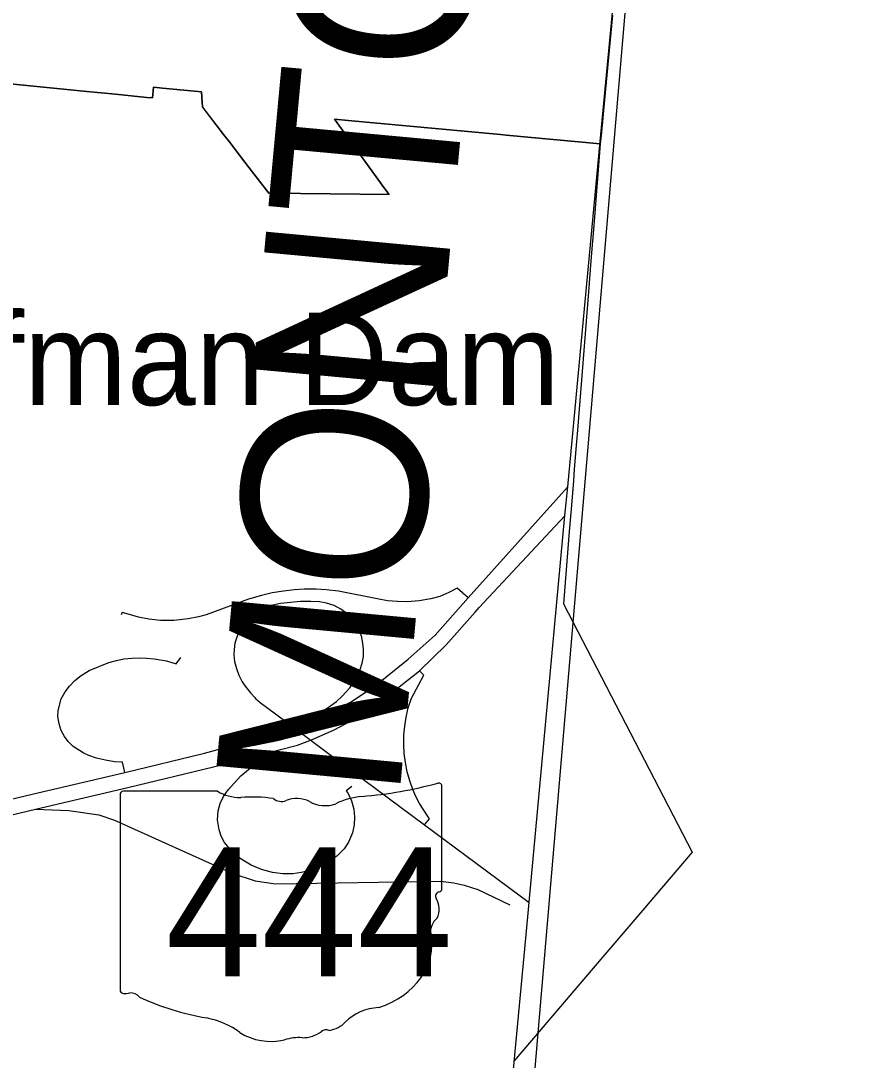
# Model space of a CAD drawing. Extents: x 0 to 34, y 0 to 22.
# Drawn here: x 5.6892 to 5.7635, y 15.3718 to 15.4621 of the extents above; entities that cross this region are included whole.
import ezdxf

# ---------------------------------------------------------------- set-up
doc = ezdxf.new("R2010")
doc.units = 0
for name, color, linetype in [('GM_X_Corporation', 7, 'Continuous'), ('GM_X_County', 7, 'Continuous'), ('GM_X_County_Text', 7, 'Continuous'), ('GM_X_Hydro_Text', 7, 'Continuous'), ('GM_X_Interchange_Ramps', 7, 'Continuous'), ('GM_X_State_Location', 7, 'Continuous'), ('GM_X_State_Route', 7, 'Continuous'), ('GM_X_State_Shield', 7, 'Continuous'), ('SC_Scratch1', 7, 'Continuous')]:
    doc.layers.add(name, color=color, linetype=linetype)

msp = doc.modelspace()

# ---------------------------------------------------------------- linework, layer by layer
at = {"layer": 'GM_X_Corporation'}
for points in [[(5.740683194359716, 15.462578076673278), (5.740334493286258, 15.458905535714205), (5.739985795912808, 15.455233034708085), (5.739688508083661, 15.452101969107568), (5.739622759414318, 15.451409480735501), (5.731423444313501, 15.452166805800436), (5.730942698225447, 15.452212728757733), (5.72274620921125, 15.452971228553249), (5.717699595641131, 15.453438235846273), (5.7165215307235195, 15.453547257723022), (5.720895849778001, 15.44749381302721), (5.721257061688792, 15.446993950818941), (5.711000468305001, 15.447102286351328), (5.710795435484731, 15.447104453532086), (5.709101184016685, 15.449309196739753), (5.707869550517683, 15.45090315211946), (5.707451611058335, 15.451445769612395), (5.706866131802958, 15.45220589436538), (5.705021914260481, 15.454611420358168), (5.70500153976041, 15.455012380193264), (5.704955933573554, 15.45590973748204), (5.70434731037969, 15.455971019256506), (5.701560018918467, 15.456251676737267), (5.700773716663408, 15.456330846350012), (5.700693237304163, 15.45538593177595), (5.700189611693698, 15.455435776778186), (5.697468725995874, 15.455705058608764), (5.694982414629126, 15.455951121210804), (5.682499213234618, 15.457186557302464)], [(5.682499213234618, 15.457186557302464), (5.694982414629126, 15.455951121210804), (5.697468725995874, 15.455705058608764), (5.700189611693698, 15.455435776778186), (5.700693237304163, 15.45538593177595), (5.700773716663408, 15.456330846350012), (5.701560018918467, 15.456251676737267), (5.70434731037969, 15.455971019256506), (5.704955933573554, 15.45590973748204), (5.70500153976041, 15.455012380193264), (5.705022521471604, 15.454599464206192), (5.706866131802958, 15.45220589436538), (5.707451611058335, 15.451445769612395), (5.707869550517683, 15.45090315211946), (5.709097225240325, 15.44930925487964), (5.710795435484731, 15.447104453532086), (5.711000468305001, 15.447102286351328), (5.721257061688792, 15.446993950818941), (5.720895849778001, 15.44749381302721), (5.7165215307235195, 15.453547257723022), (5.717699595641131, 15.453438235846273), (5.72274620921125, 15.452971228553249), (5.730942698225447, 15.452212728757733), (5.731422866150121, 15.452168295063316), (5.739622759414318, 15.451409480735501), (5.73908362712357, 15.44466588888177), (5.738809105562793, 15.441232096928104), (5.738594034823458, 15.438541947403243), (5.7376336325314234, 15.426529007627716), (5.737553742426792, 15.425529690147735), (5.737361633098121, 15.423126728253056), (5.737280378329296, 15.422110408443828), (5.737110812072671, 15.419989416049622), (5.737082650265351, 15.419637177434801), (5.736928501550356, 15.417709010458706), (5.736410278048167, 15.411426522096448), (5.747620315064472, 15.389840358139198), (5.7426115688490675, 15.38398138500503), (5.739848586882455, 15.38074938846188), (5.732122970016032, 15.37171234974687)]]:
    msp.add_lwpolyline(points, dxfattribs=at)
at = {"layer": 'GM_X_County'}
msp.add_lwpolyline([(5.742473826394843, 15.481978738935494), (5.7395756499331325, 15.451618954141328), (5.73675827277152, 15.421595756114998), (5.736509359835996, 15.419103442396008), (5.733403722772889, 15.38550465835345), (5.73328295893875, 15.384217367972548), (5.731526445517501, 15.36541244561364), (5.733172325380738, 15.365237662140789), (5.733048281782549, 15.358869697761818), (5.732958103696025, 15.357851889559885), (5.732521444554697, 15.353001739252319), (5.731243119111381, 15.33860263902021), (5.73107331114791, 15.336594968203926), (5.730555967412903, 15.33106504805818), (5.730482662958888, 15.330278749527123), (5.730459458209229, 15.330030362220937), (5.730096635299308, 15.326179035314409), (5.7300438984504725, 15.325618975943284), (5.729848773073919, 15.323627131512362), (5.729784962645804, 15.32279653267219), (5.729643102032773, 15.320949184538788), (5.729582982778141, 15.319985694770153), (5.729469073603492, 15.31584853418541)], dxfattribs=at)
at = {"layer": 'GM_X_Interchange_Ramps'}
for points in [[(5.72812955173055, 15.411942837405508), (5.727175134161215, 15.41279262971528), (5.726455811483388, 15.412404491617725), (5.72566001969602, 15.412056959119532), (5.72488743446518, 15.411841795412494), (5.723863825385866, 15.411670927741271), (5.722823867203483, 15.411597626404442), (5.721991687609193, 15.411609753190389), (5.72110360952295, 15.411692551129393), (5.720206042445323, 15.411850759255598), (5.716857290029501, 15.412535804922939), (5.715798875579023, 15.412651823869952), (5.714911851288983, 15.412698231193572), (5.713862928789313, 15.412693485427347), (5.71303180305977, 15.412643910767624), (5.71206198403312, 15.412534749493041), (5.711092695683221, 15.412368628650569), (5.71016559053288, 15.412155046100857), (5.709038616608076, 15.411820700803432), (5.705339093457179, 15.410478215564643), (5.70468100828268, 15.410297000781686), (5.703784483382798, 15.410115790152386), (5.702535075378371, 15.40996318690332), (5.7013715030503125, 15.409982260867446), (5.7003700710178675, 15.410087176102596), (5.699464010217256, 15.410258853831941), (5.6986803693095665, 15.410479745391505), (5.698042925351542, 15.410659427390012), (5.697957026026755, 15.410468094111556)], [(5.698263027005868, 15.396774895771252), (5.698070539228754, 15.397645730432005), (5.697387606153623, 15.39769583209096), (5.69658179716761, 15.397827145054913), (5.695820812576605, 15.398020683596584), (5.695150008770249, 15.398250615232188), (5.694654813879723, 15.398459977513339), (5.693786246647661, 15.399031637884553), (5.693353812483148, 15.399448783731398), (5.693016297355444, 15.39990020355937), (5.692750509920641, 15.400403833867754), (5.692559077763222, 15.400977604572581), (5.6924625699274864, 15.40162362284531), (5.692472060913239, 15.402161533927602), (5.692744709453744, 15.403162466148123), (5.693095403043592, 15.403764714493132), (5.693465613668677, 15.40425727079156), (5.693937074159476, 15.404753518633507), (5.694475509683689, 15.40519597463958), (5.695167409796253, 15.405624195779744), (5.69688450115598, 15.406322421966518), (5.697557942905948, 15.406505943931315), (5.698181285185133, 15.406626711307), (5.698915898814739, 15.406710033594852), (5.699529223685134, 15.406732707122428), (5.700167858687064, 15.406710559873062), (5.700825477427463, 15.406639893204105), (5.701913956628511, 15.406459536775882), (5.702749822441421, 15.406212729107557), (5.703158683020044, 15.406758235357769)], [(5.72432912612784, 15.392220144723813), (5.724775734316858, 15.392732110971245), (5.724605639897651, 15.392990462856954), (5.723893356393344, 15.39407232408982), (5.7235895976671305, 15.394669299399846), (5.723323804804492, 15.395278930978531), (5.723054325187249, 15.39603041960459), (5.722832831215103, 15.396823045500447), (5.722672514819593, 15.397620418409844), (5.72257284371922, 15.398401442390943), (5.722528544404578, 15.399203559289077), (5.722542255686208, 15.40000303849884), (5.722610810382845, 15.400779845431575), (5.722737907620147, 15.401571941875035), (5.722927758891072, 15.40237405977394), (5.7231956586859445, 15.403213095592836), (5.724273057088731, 15.405221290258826), (5.723888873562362, 15.405605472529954)], [(5.718004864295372, 15.395552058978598), (5.717537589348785, 15.39517978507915), (5.717693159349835, 15.394949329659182), (5.717995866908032, 15.394291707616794), (5.718190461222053, 15.393569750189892), (5.718257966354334, 15.39288365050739), (5.718218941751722, 15.392212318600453), (5.7180617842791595, 15.391503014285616), (5.717726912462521, 15.390711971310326), (5.717337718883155, 15.390119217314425), (5.716724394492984, 15.389478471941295), (5.715247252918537, 15.388560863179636), (5.7144788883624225, 15.388268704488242), (5.713631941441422, 15.388060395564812), (5.712875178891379, 15.387966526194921), (5.7120071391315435, 15.38796072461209), (5.711111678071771, 15.388069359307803), (5.710169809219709, 15.388316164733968), (5.709258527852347, 15.388698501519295), (5.7083947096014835, 15.389217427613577), (5.707704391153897, 15.389772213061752), (5.706956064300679, 15.390663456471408), (5.706656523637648, 15.391222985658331), (5.706467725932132, 15.391766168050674), (5.706340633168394, 15.392655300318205), (5.706397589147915, 15.393416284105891), (5.7065710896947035, 15.394063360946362), (5.706858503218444, 15.394678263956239), (5.707275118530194, 15.395262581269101), (5.708366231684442, 15.396464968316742), (5.709025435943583, 15.39703346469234), (5.709793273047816, 15.39757875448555), (5.709637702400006, 15.39814066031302)]]:
    msp.add_lwpolyline(points, dxfattribs=at)
at = {"layer": 'GM_X_State_Route'}
msp.add_line((5.72812955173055, 15.411942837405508), (5.736777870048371, 15.421550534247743), dxfattribs=at)
for points in [[(5.728731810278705, 15.410696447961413), (5.729083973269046, 15.41109304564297), (5.736528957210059, 15.419058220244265)], [(5.679778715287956, 15.392377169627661), (5.690221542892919, 15.394876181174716), (5.698263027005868, 15.396774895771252), (5.705194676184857, 15.398452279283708), (5.708801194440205, 15.3994242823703), (5.710212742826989, 15.39984393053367), (5.7117291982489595, 15.40030172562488), (5.712902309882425, 15.400645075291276), (5.714781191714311, 15.401322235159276), (5.716544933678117, 15.402179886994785), (5.717957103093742, 15.402911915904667), (5.720065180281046, 15.40430805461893), (5.722927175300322, 15.406611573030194), (5.725253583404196, 15.408703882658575), (5.72812955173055, 15.411942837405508)], [(5.7117291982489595, 15.40030172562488), (5.712830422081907, 15.400767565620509), (5.714522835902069, 15.401483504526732), (5.715883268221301, 15.402341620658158), (5.71667860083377, 15.402927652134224), (5.717180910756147, 15.403388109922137), (5.717850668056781, 15.404120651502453), (5.718352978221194, 15.404915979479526), (5.718708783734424, 15.405627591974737), (5.718918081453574, 15.40625548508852), (5.7190227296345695, 15.406841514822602), (5.719022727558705, 15.407469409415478), (5.718980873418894, 15.407971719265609), (5.71887622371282, 15.408515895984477), (5.718687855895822, 15.409080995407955), (5.718394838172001, 15.409625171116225), (5.7180181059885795, 15.410127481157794), (5.717578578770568, 15.41056700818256), (5.717055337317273, 15.410964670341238), (5.716469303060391, 15.411278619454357), (5.715820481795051, 15.41148791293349), (5.715192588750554, 15.411592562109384), (5.714460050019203, 15.411634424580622), (5.713560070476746, 15.411613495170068), (5.711822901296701, 15.411446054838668), (5.710881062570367, 15.411257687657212), (5.710106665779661, 15.410985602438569), (5.709332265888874, 15.41046235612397), (5.708809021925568, 15.409960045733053), (5.708348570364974, 15.409332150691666), (5.708034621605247, 15.40859961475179), (5.707846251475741, 15.407992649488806), (5.707783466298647, 15.407448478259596), (5.7077625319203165, 15.406988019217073), (5.707825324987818, 15.406401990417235), (5.7079927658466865, 15.405795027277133), (5.708202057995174, 15.405229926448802), (5.708474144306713, 15.404643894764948), (5.708746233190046, 15.404267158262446), (5.7092066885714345, 15.403681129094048), (5.709571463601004, 15.403268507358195)], [(5.720489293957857, 15.402942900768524), (5.721042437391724, 15.40334472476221), (5.723888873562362, 15.405605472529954), (5.726208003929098, 15.40785414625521), (5.728731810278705, 15.410696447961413)], [(5.706903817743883, 15.397478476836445), (5.709637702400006, 15.39814066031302), (5.71180030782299, 15.398751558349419), (5.713302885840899, 15.399147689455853), (5.714514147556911, 15.399595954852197), (5.716431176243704, 15.400454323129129), (5.718691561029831, 15.401636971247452), (5.720489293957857, 15.402942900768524)], [(5.709571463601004, 15.403268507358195), (5.709632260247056, 15.40319974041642), (5.710050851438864, 15.402833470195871), (5.712817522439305, 15.400777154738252)], [(5.712843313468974, 15.400757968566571), (5.715862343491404, 15.398511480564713), (5.72432912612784, 15.392220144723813), (5.733423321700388, 15.385459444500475)], [(5.690509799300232, 15.393572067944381), (5.698551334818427, 15.395470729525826), (5.705992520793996, 15.397257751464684), (5.706903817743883, 15.397478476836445)], [(5.648065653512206, 15.382718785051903), (5.648612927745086, 15.382919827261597), (5.6509583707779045, 15.383757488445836), (5.653429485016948, 15.384581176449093), (5.655439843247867, 15.385139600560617), (5.6586648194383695, 15.38593539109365), (5.661694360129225, 15.386661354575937), (5.669540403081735, 15.388574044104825), (5.680067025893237, 15.391073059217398), (5.690509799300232, 15.393572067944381)], [(5.690509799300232, 15.393572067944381), (5.693402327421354, 15.393446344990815), (5.6960212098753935, 15.393076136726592), (5.697364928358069, 15.392618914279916), (5.707660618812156, 15.387982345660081), (5.709609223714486, 15.387336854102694), (5.711383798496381, 15.387094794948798), (5.7257383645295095, 15.387323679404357), (5.726875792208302, 15.387174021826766), (5.72777375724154, 15.386965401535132)], [(5.72777375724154, 15.386965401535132), (5.7278635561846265, 15.386944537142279), (5.728961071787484, 15.386595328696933), (5.731744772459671, 15.385248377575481)]]:
    msp.add_lwpolyline(points, dxfattribs=at)
at = {"layer": 'GM_X_State_Shield'}
for p, q in [((5.725848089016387, 15.386669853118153), (5.725848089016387, 15.395554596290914)), ((5.697876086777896, 15.39484146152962), (5.697876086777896, 15.377857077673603)), ((5.706343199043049, 15.395133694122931), (5.698151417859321, 15.395133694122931)), ((5.725845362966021, 15.386672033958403), (5.725848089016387, 15.386669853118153))]:
    msp.add_line(p, q, dxfattribs=at)
for centre, major_axis, ratio, start_param, end_param in [((5.715884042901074, 15.418289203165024), (0.029664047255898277, 0), 0.7999999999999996, 4.81439421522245, 5.042368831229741), ((5.72553783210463, 15.395591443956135), (0.00031139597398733, 0), 0.8000000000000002, 6.141151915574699, 7.989035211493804), ((5.698196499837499, 15.394877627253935), (0.00032405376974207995, 0), 0.7999999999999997, 1.7126933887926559, 3.283489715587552), ((5.708294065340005, 15.397105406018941), (0.0031431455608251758, 0), 0.8000000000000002, 4.042522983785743, 4.731795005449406), ((5.7093362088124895, 15.385598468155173), (0.011283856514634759, 0), 0.7999999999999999, 1.4047577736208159, 1.6578580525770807), ((5.711897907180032, 15.394965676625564), (0.0009067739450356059, 0), 0.8, 3.836095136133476, 5.185414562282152), ((5.713229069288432, 15.393002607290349), (0.001885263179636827, 0), 0.8000000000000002, 0.9506229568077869, 2.0794050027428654), ((5.7196677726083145, 15.389946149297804), (0.005967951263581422, 0), 0.8000000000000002, 1.6990113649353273, 2.107814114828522), ((5.715662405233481, 15.395695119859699), (0.0022679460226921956, 0), 0.8, 4.0815607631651, 5.145722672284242), ((5.725776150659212, 15.386017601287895), (0.0004819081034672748, 0), 0.8000000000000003, 1.8839779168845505, 3.671072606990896), ((5.725515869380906, 15.386635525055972), (0.0003332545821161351, 0), 0.8, 5.054540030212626, 6.418171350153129), ((5.722710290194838, 15.384894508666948), (0.00289289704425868, 0), 0.8, 5.934694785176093, 6.69594811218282), ((5.72696377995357, 15.382951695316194), (0.0021047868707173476, 0), 0.7999999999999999, 2.3877238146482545, 3.2625368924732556), ((5.717545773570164, 15.381821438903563), (0.007419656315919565, 0), 0.8000000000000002, 5.1017524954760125, 6.440017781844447), ((5.698199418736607, 15.377819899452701), (0.00032693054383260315, 0), 0.7999999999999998, 3.0012400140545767, 4.508300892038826), ((5.698248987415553, 15.379557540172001), (0.0024948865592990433, 0), 0.8, 4.6659456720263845, 4.897461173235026), ((5.6987594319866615, 15.37687720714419), (0.0008996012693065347, 0), 0.8000000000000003, 0.5192071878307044, 1.6278990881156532), ((5.710117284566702, 15.39213697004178), (0.02142156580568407, 0), 0.7999999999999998, 4.195997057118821, 4.488960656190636), ((5.720674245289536, 15.373088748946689), (0.004063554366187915, 0), 0.8000000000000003, 1.6476453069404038, 2.4884337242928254), ((5.703730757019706, 15.370226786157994), (0.006702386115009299, 0), 0.8, 0.8235188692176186, 1.3235874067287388), ((5.7155257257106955, 15.376210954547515), (0.002397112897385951, 0), 0.8000000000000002, 4.93706856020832, 5.642249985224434), ((5.710979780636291, 15.376792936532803), (0.004253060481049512, 0), 0.8000000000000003, 4.0264810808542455, 4.996735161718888), ((5.713437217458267, 15.37092075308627), (0.003494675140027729, 0), 0.7999999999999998, 1.4956620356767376, 1.9409797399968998), ((5.7137479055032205, 15.375521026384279), (0.002266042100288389, 0), 0.8, 4.691043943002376, 5.507373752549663), ((5.715797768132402, 15.373876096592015), (0.000637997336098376, 0), 0.8000000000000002, 1.1475841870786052, 2.315151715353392)]:
    msp.add_ellipse(centre, major_axis=major_axis, ratio=ratio, start_param=start_param, end_param=end_param, dxfattribs=at)
at = {"layer": 'SC_Scratch1'}
msp.add_lwpolyline([(6.8442681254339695, 15.52102087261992), (6.474073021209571, 15.551659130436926), (6.438862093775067, 15.554685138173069), (6.447024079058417, 15.641986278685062), (6.28414536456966, 15.656640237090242), (6.133164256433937, 15.670879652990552), (5.99067378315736, 15.68499052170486), (5.933465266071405, 15.6905226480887), (5.925015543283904, 15.605991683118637), (5.902672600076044, 15.607944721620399), (5.90146987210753, 15.608378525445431), (5.802867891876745, 15.617790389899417), (5.755343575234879, 15.621824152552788), (5.7300438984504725, 15.325618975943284), (5.7292380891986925, 15.291012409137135), (5.728387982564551, 15.286068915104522), (5.725923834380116, 15.279692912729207), (5.713104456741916, 15.14517848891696), (5.688292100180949, 14.884716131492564), (5.670640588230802, 14.670691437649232)], dxfattribs=at)

# ---------------------------------------------------------------- texts
at = {"layer": 'GM_X_County_Text'}
msp.add_text('MONTGOMERY COUNTY', height=0.016074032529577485, rotation=84.701797, dxfattribs=at).set_placement((5.722096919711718, 15.394093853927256))
at = {"layer": 'GM_X_Hydro_Text'}
msp.add_text('Huffman Dam', height=0.008036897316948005, rotation=0.00883611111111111, dxfattribs=at).set_placement((5.669803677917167, 15.428688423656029))
at = {"layer": 'GM_X_State_Location'}
for s, p in [('s', (5.711547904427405, 15.385220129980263)), ('r', (5.711547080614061, 15.385220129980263))]:
    msp.add_text(s, height=1.6074032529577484e-05, dxfattribs=at).set_placement(p)
msp.add_text('444', height=1.6074032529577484e-05, rotation=1.0000000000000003e-05, dxfattribs=at).set_placement((5.705873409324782, 15.384050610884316))
at = {"layer": 'GM_X_State_Shield'}
msp.add_text('444', height=0.011189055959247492, dxfattribs=at).set_placement((5.701824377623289, 15.37905476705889))

doc.saveas('drawing.dxf')
